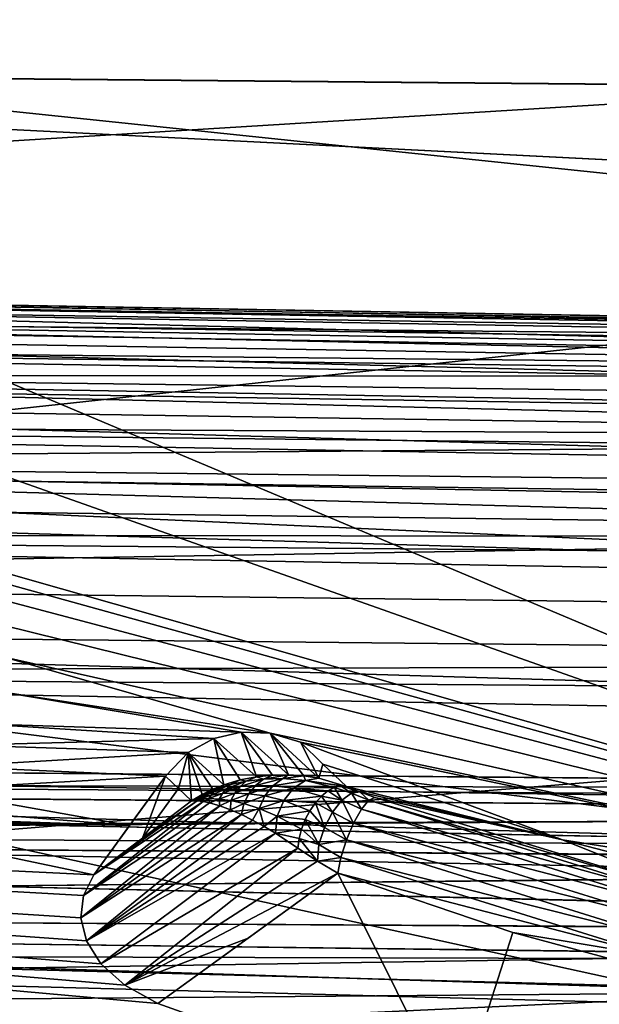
# Model space of a CAD drawing. Header units: metres. Extents: x -31 to 116, y -84 to 84.
# Tile 310 of 656: x 17.44 to 19.78, y -38.79 to -34.83. Entities that reach past the tile are written whole.
import ezdxf

# ---------------------------------------------------------------- set-up
doc = ezdxf.new("R2010")
doc.units = ezdxf.units.M
doc.layers.add('solid_80010000GA_11_1', color=7, linetype='CONTINUOUS')

msp = doc.modelspace()

# ---------------------------------------------------------------- linework, layer by layer
at = {"layer": 'solid_80010000GA_11_1'}
for points in [[(13.715756, -31.058458, -52.10981), (23.04767, -31.069263, -52.267593), (23.04767, -34.969704, -49.742542)], [(13.748599, -31.671097, -51.740242), (13.715756, -31.058458, -52.10981), (23.04767, -34.969704, -49.742542)], [(12.5, -31.355293, 49.541309), (103, -31.86529, 52.015404), (103, -35.848087, 49.354969)], [(12.5, -35.020927, 47.021606), (12.5, -31.355293, 49.541309), (103, -35.848087, 49.354969)], [(12.5, -31.355318, -49.54129), (103, -35.856754, -49.348675), (103, -31.870413, -52.012264)], [(12.5, -31.355318, -49.54129), (12.5, -35.020939, -47.021599), (103, -35.856754, -49.348675)], [(13.83799, -32.278545, -51.36483), (13.748599, -31.671097, -51.740242), (23.04767, -34.969704, -49.742542)], [(23.04767, -35.786476, 49.158199), (23.04767, -31.943884, 51.737694), (5.595928, -33.960369, 50.161377)], [(13.980919, -32.870361, -50.990322), (13.83799, -32.278545, -51.36483), (23.04767, -34.969704, -49.742542)], [(14.173685, -33.43605, -50.62418), (13.980919, -32.870361, -50.990322), (23.04767, -34.969704, -49.742542)], [(14.411539, -33.973789, -50.268642), (14.173685, -33.43605, -50.62418), (23.04767, -34.969704, -49.742542)], [(23.04767, -35.786476, 49.158199), (5.595928, -33.960369, 50.161377), (5.595928, -37.67588, 47.434151)], [(14.707424, -34.505821, -49.909691), (14.411539, -33.973789, -50.268642), (23.04767, -34.969704, -49.742542)], [(15.388331, -35.440407, -49.26173), (14.707424, -34.505821, -49.909691), (23.04767, -34.969704, -49.742542)], [(15.388331, -35.440407, -49.26173), (23.04767, -34.969704, -49.742542), (23.04767, -38.665939, -46.927025)], [(12.5, -35.020927, 47.021606), (103, -35.848087, 49.354969), (103, -39.609806, 46.390305)], [(12.5, -38.485485, 44.230812), (12.5, -35.020927, 47.021606), (103, -39.609806, 46.390305)], [(12.5, -35.020939, -47.021599), (103, -39.620941, -46.380795), (103, -35.856754, -49.348675)], [(12.5, -35.020939, -47.021599), (12.5, -38.485485, -44.230812), (103, -39.620941, -46.380795)], [(16.182812, -36.240772, -48.689629), (15.388331, -35.440407, -49.26173), (23.04767, -38.665939, -46.927025)], [(23.04767, -39.421745, 46.293915), (23.04767, -35.786476, 49.158199), (5.595928, -37.67588, 47.434151)], [(39, -36.38834, -40.464775), (12.5, -35.988464, -40.844875), (12.5, -35.89127, -40.087704)], [(39, -36.358196, -39.732632), (12.5, -35.89127, -40.087704), (12.5, -35.937378, -39.326405)], [(39, -36.354595, -40.099594), (39, -36.38834, -40.464775), (12.5, -35.89127, -40.087704)], [(39, -36.358196, -39.732632), (39, -36.354595, -40.099594), (12.5, -35.89127, -40.087704)], [(27.5, -36.160519, 40.223179), (12.5, -35.912155, 39.51836), (12.5, -35.899426, 40.242428)], [(27.5, -36.160519, 40.223179), (12.5, -35.899426, 40.242428), (12.5, -36.015266, 40.956608)], [(27.5, -36.304543, 38.881477), (12.5, -36.053307, 38.807762), (12.5, -35.912155, 39.51836)], [(27.5, -36.172508, 39.545883), (27.5, -36.304543, 38.881477), (12.5, -35.912155, 39.51836)], [(27.5, -36.160519, 40.223179), (27.5, -36.172508, 39.545883), (12.5, -35.912155, 39.51836)], [(39, -36.399155, -39.368019), (12.5, -35.937378, -39.326405), (12.5, -36.125458, -38.585728)], [(39, -36.399155, -39.368019), (39, -36.358196, -39.732632), (12.5, -35.937378, -39.326405)], [(39, -36.566051, -41.175671), (12.5, -36.224289, -41.567692), (12.5, -35.988464, -40.844875)], [(39, -36.459034, -40.824638), (39, -36.566051, -41.175671), (12.5, -35.988464, -40.844875)], [(39, -36.38834, -40.464775), (39, -36.459034, -40.824638), (12.5, -35.988464, -40.844875)], [(27.5, -36.268955, 40.891842), (12.5, -36.015266, 40.956608), (12.5, -36.255997, 41.638901)], [(27.5, -36.268955, 40.891842), (27.5, -36.160519, 40.223179), (12.5, -36.015266, 40.956608)], [(39, -36.740807, 38.323315), (12.5, -36.336304, 38.098358), (12.5, -36.053307, 38.807762)], [(27.5, -36.304543, 38.881477), (39, -36.740807, 38.323315), (12.5, -36.053307, 38.807762)], [(39, -36.590687, -38.661346), (12.5, -36.125458, -38.585728), (12.5, -36.44949, -37.892422)], [(39, -36.476921, -39.009792), (39, -36.399155, -39.368019), (12.5, -36.125458, -38.585728)], [(39, -36.590687, -38.661346), (39, -36.476921, -39.009792), (12.5, -36.125458, -38.585728)], [(39, -36.883869, -41.835484), (12.5, -36.591679, -42.235298), (12.5, -36.224289, -41.567692)], [(39, -36.708225, -41.513844), (39, -36.883869, -41.835484), (12.5, -36.224289, -41.567692)], [(39, -36.566051, -41.175671), (39, -36.708225, -41.513844), (12.5, -36.224289, -41.567692)], [(17.196306, -37.000572, -48.133003), (16.182812, -36.240772, -48.689629), (23.04767, -38.665939, -46.927025)], [(27.5, -36.494366, 41.530636), (12.5, -36.255997, 41.638901), (12.5, -36.614304, 42.268234)], [(27.5, -36.494366, 41.530636), (27.5, -36.268955, 40.891842), (12.5, -36.255997, 41.638901)], [(39, -37.092178, 37.76429), (12.5, -36.747009, 37.45446), (12.5, -36.336304, 38.098358)], [(39, -36.740807, 38.323315), (39, -37.092178, 37.76429), (12.5, -36.336304, 38.098358)], [(39, -36.921608, -38.007458), (12.5, -36.44949, -37.892422), (12.5, -36.899021, -37.270844)], [(39, -36.739429, -38.325993), (39, -36.590687, -38.661346), (12.5, -36.44949, -37.892422)], [(39, -36.921608, -38.007458), (39, -36.739429, -38.325993), (12.5, -36.44949, -37.892422)], [(27.5, -36.829597, 42.11927), (27.5, -36.494366, 41.530636), (12.5, -36.614304, 42.268234)], [(27.5, -37.264008, -42.639057), (12.5, -37.078869, -42.824196), (12.5, -36.591679, -42.235298)], [(39, -37.328831, -42.417587), (27.5, -37.264008, -42.639057), (12.5, -36.591679, -42.235298)], [(39, -37.091347, -42.137669), (39, -37.328831, -42.417587), (12.5, -36.591679, -42.235298)], [(39, -36.883869, -41.835484), (39, -37.091347, -42.137669), (12.5, -36.591679, -42.235298)], [(27.5, -36.829597, 42.11927), (12.5, -36.614304, 42.268234), (12.5, -37.078857, 42.824184)], [(39, -37.538982, 37.279552), (12.5, -37.270844, 36.899021), (12.5, -36.747009, 37.45446)], [(39, -37.092178, 37.76429), (39, -37.538982, 37.279552), (12.5, -36.747009, 37.45446)], [(27.5, -37.263996, 42.639046), (27.5, -36.829597, 42.11927), (12.5, -37.078857, 42.824184)], [(39, -37.377937, -37.434277), (12.5, -36.899021, -37.270844), (12.5, -37.45446, -36.747009)], [(39, -37.135208, -37.709202), (39, -36.921608, -38.007458), (12.5, -36.899021, -37.270844)], [(39, -37.377937, -37.434277), (39, -37.135208, -37.709202), (12.5, -36.899021, -37.270844)], [(17.274393, -37.065746, -48.084301), (17.196306, -37.000572, -48.133003), (23.04767, -38.665939, -46.927025)], [(17.336506, -37.153465, -48.017685), (17.274393, -37.065746, -48.084301), (23.04767, -38.665939, -46.927025)], [(12.5, -37.078857, 42.824184), (12.5, -38.485485, 44.230812), (20.001122, -38.723598, 44.28376)], [(12.5, -37.078857, 42.824184), (20.001122, -38.723598, 44.28376), (27.5, -38.961391, 44.336441)], [(27.5, -37.263996, 42.639046), (12.5, -37.078857, 42.824184), (27.5, -38.961391, 44.336441)], [(27.5, -37.264008, -42.639057), (12.5, -38.485485, -44.230812), (12.5, -37.078869, -42.824196)], [(17.375599, -37.263943, -47.932709), (17.336506, -37.153465, -48.017685), (23.04767, -38.665939, -46.927025)], [(27.5, -37.264008, -42.639057), (20.001122, -38.723598, -44.28376), (12.5, -38.485485, -44.230812)], [(39, -38.06686, 36.8843), (12.5, -37.892422, 36.44949), (12.5, -37.270844, 36.899021)], [(39, -37.538982, 37.279552), (39, -38.06686, 36.8843), (12.5, -37.270844, 36.899021)], [(17.38287, -37.393021, -47.83223), (17.375599, -37.263943, -47.932709), (23.04767, -38.665939, -46.927025)], [(39, -37.647453, -37.185452), (39, -37.377937, -37.434277), (12.5, -37.45446, -36.747009)], [(17.351797, -37.530239, -47.724049), (17.38287, -37.393021, -47.83223), (18.452015, -37.698494, -47.612148)], [(17.38287, -37.393021, -47.83223), (23.04767, -38.665939, -46.927025), (18.452015, -37.698494, -47.612148)], [(39, -37.941895, -36.964695), (12.5, -37.45446, -36.747009), (12.5, -38.098358, -36.336304)], [(39, -37.941895, -36.964695), (39, -37.647453, -37.185452), (12.5, -37.45446, -36.747009)], [(17.282774, -37.66066, -47.619923), (17.351797, -37.530239, -47.724049), (18.335388, -37.694691, -47.612911)], [(17.351797, -37.530239, -47.724049), (18.452015, -37.698494, -47.612148), (18.335388, -37.694691, -47.612911)], [(17.222109, -37.747005, -47.550385), (17.282774, -37.66066, -47.619923), (18.225527, -37.720196, -47.590595)], [(17.282774, -37.66066, -47.619923), (18.335388, -37.694691, -47.612911), (18.225527, -37.720196, -47.590595)], [(5.595928, -37.675877, -47.434151), (20.454863, -39.523384, -46.149815), (21.746084, -39.712269, -46.015491)], [(5.595928, -41.173279, -44.432323), (5.595928, -37.675877, -47.434151), (21.746084, -39.712269, -46.015491)], [(5.595928, -37.675877, -47.434151), (19.199436, -39.213951, -46.386986), (20.454863, -39.523384, -46.149815)], [(5.595928, -37.675877, -47.434151), (18.000135, -38.785706, -46.721909), (19.199436, -39.213951, -46.386986)], [(5.595928, -37.675877, -47.434151), (17.866894, -38.713039, -46.77956), (18.000135, -38.785706, -46.721909)], [(5.595928, -37.675877, -47.434151), (17.770351, -38.62611, -46.849506), (17.866894, -38.713039, -46.77956)], [(5.595928, -37.675877, -47.434151), (17.71209, -38.533512, -46.924583), (17.770351, -38.62611, -46.849506)], [(5.595928, -37.675877, -47.434151), (17.689724, -38.441029, -46.99995), (17.71209, -38.533512, -46.924583)], [(5.595928, -37.675877, -47.434151), (17.700302, -38.352108, -47.072739), (17.689724, -38.441029, -46.99995)], [(5.595928, -37.675877, -47.434151), (17.742195, -38.269169, -47.141064), (17.700302, -38.352108, -47.072739)], [(16.655378, -38.040218, -47.305668), (17.742195, -38.269169, -47.141064), (5.595928, -37.675877, -47.434151)], [(23.04767, -39.421745, 46.293915), (5.595928, -37.67588, 47.434151), (5.595928, -41.173279, 44.432323)], [(18.39666, -37.874142, -46.298073), (18.225527, -37.720196, -47.590595), (18.335388, -37.694691, -47.612911)], [(18.525429, -37.866474, -46.177425), (18.335388, -37.694691, -47.612911), (18.452015, -37.698494, -47.612148)], [(18.461674, -37.867416, -46.233631), (18.39666, -37.874142, -46.298073), (18.335388, -37.694691, -47.612911)], [(18.525429, -37.866474, -46.177425), (18.461674, -37.867416, -46.233631), (18.335388, -37.694691, -47.612911)], [(23.04767, -38.665939, -46.927025), (18.574196, -37.734535, -47.58596), (18.452015, -37.698494, -47.612148)], [(18.647417, -37.880234, -46.088989), (18.452015, -37.698494, -47.612148), (18.574196, -37.734535, -47.58596)], [(18.587509, -37.870911, -46.129276), (18.525429, -37.866474, -46.177425), (18.452015, -37.698494, -47.612148)], [(18.647417, -37.880234, -46.088989), (18.587509, -37.870911, -46.129276), (18.452015, -37.698494, -47.612148)], [(17.161512, -37.833176, -47.480724), (17.222109, -37.747005, -47.550385), (18.122318, -37.776886, -47.543629)], [(17.222109, -37.747005, -47.550385), (18.225527, -37.720196, -47.590595), (18.122318, -37.776886, -47.543629)], [(18.264915, -37.906914, -46.452515), (18.122318, -37.776886, -47.543629), (18.225527, -37.720196, -47.590595)], [(18.330868, -37.887062, -46.370892), (18.264915, -37.906914, -46.452515), (18.225527, -37.720196, -47.590595)], [(18.39666, -37.874142, -46.298073), (18.330868, -37.887062, -46.370892), (18.225527, -37.720196, -47.590595)], [(23.04767, -38.665939, -46.927025), (19.627762, -38.127922, -47.292301), (18.574196, -37.734535, -47.58596)], [(18.663002, -37.823719, -46.823109), (18.574196, -37.734535, -47.58596), (19.627762, -38.127922, -47.292301)], [(18.647417, -37.880234, -46.088989), (18.574196, -37.734535, -47.58596), (18.663002, -37.823719, -46.823109)], [(25.5, -37.928951, 40.181103), (8.5, -37.781536, 40.197746), (8.5, -37.781151, 39.708233)], [(25.5, -37.92894, 39.721645), (8.5, -37.781151, 39.708233), (8.5, -37.889153, 39.232918)], [(25.5, -37.928951, 40.181103), (8.5, -37.781151, 39.708233), (25.5, -37.92894, 39.721645)], [(25.5, -37.9286, -39.724625), (8.5, -37.781582, -39.70446), (8.5, -37.781536, -40.197651)], [(25.5, -38.029484, -40.621952), (8.5, -37.781536, -40.197651), (8.5, -37.890186, -40.673069)], [(25.5, -37.928909, -40.180809), (8.5, -37.781536, -40.197651), (25.5, -38.029484, -40.621952)], [(25.5, -37.9286, -39.724625), (8.5, -37.781536, -40.197651), (25.5, -37.928909, -40.180809)], [(25.5, -37.928951, 40.181103), (8.5, -37.889412, 40.670841), (8.5, -37.781536, 40.197746)], [(25.5, -38.02935, -39.281437), (8.5, -37.891644, -39.2258), (8.5, -37.781582, -39.70446)], [(25.5, -38.02935, -39.281437), (8.5, -37.781582, -39.70446), (25.5, -37.9286, -39.724625)], [(17.161512, -37.833176, -47.480724), (18.122318, -37.776886, -47.543629), (18.029932, -37.871273, -47.466751)], [(18.082191, -37.921604, -47.055374), (18.029932, -37.871273, -47.466751), (18.122318, -37.776886, -47.543629)], [(18.082191, -37.921604, -47.055374), (18.122318, -37.776886, -47.543629), (18.135452, -37.970848, -46.643993)], [(18.177835, -37.945633, -46.575893), (18.135452, -37.970848, -46.643993), (18.122318, -37.776886, -47.543629)], [(18.221157, -37.924412, -46.512066), (18.177835, -37.945633, -46.575893), (18.122318, -37.776886, -47.543629)], [(18.264915, -37.906914, -46.452515), (18.221157, -37.924412, -46.512066), (18.122318, -37.776886, -47.543629)], [(18.647417, -37.880234, -46.088989), (18.663002, -37.823719, -46.823109), (18.75864, -37.912819, -46.032692)], [(18.75864, -37.912819, -46.032692), (18.663002, -37.823719, -46.823109), (19.627762, -38.127922, -47.292301)], [(17.071501, -37.925968, -47.404984), (17.161512, -37.833176, -47.480724), (18.029932, -37.871273, -47.466751)], [(18.424202, -37.88335, -46.211048), (18.39666, -37.874142, -46.298073), (18.461674, -37.867416, -46.233631)], [(18.424202, -37.88335, -46.211048), (18.461674, -37.867416, -46.233631), (18.525429, -37.866474, -46.177425)], [(18.502144, -37.881287, -46.12788), (18.424202, -37.88335, -46.211048), (18.525429, -37.866474, -46.177425)], [(18.502144, -37.881287, -46.12788), (18.525429, -37.866474, -46.177425), (18.587509, -37.870911, -46.129276)], [(25.5, -38.031464, 39.275394), (8.5, -37.889153, 39.232918), (8.5, -38.099987, 38.793297)], [(25.5, -37.92894, 39.721645), (8.5, -37.889153, 39.232918), (25.5, -38.031464, 39.275394)], [(25.5, -38.030258, 40.624191), (8.5, -38.101181, 41.11166), (8.5, -37.889412, 40.670841)], [(25.5, -38.030258, 40.624191), (8.5, -37.889412, 40.670841), (25.5, -37.928951, 40.181103)], [(25.5, -38.226971, -41.033005), (8.5, -37.890186, -40.673069), (8.5, -38.102623, -41.113941)], [(25.5, -38.029484, -40.621952), (8.5, -37.890186, -40.673069), (25.5, -38.226971, -41.033005)], [(25.5, -38.22596, -38.871658), (8.5, -38.105427, -38.784653), (8.5, -37.891644, -39.2258)], [(25.5, -38.22596, -38.871658), (8.5, -37.891644, -39.2258), (25.5, -38.02935, -39.281437)], [(39, -38.657784, 36.592045), (12.5, -38.585728, 36.125458), (12.5, -37.892422, 36.44949)], [(39, -38.06686, 36.8843), (39, -38.657784, 36.592045), (12.5, -37.892422, 36.44949)], [(17.071501, -37.925968, -47.404984), (18.029932, -37.871273, -47.466751), (17.885693, -38.070538, -47.304241)], [(18.029932, -37.871273, -47.466751), (17.742195, -38.269169, -47.141064), (17.885693, -38.070538, -47.304241)], [(17.938372, -38.120705, -46.891754), (17.742195, -38.269169, -47.141064), (18.029932, -37.871273, -47.466751)], [(18.082191, -37.921604, -47.055374), (17.938372, -38.120705, -46.891754), (18.029932, -37.871273, -47.466751)], [(18.235659, -37.923649, -46.467724), (18.221157, -37.924412, -46.512066), (18.264915, -37.906914, -46.452515)], [(18.224337, -37.935322, -46.460732), (18.235659, -37.923649, -46.467724), (18.292612, -37.905643, -46.381058)], [(18.274832, -37.922401, -46.370022), (18.224337, -37.935322, -46.460732), (18.292612, -37.905643, -46.381058)], [(18.292612, -37.905643, -46.381058), (18.235659, -37.923649, -46.467724), (18.264915, -37.906914, -46.452515)], [(18.292612, -37.905643, -46.381058), (18.264915, -37.906914, -46.452515), (18.330868, -37.887062, -46.370892)], [(18.274832, -37.922401, -46.370022), (18.292612, -37.905643, -46.381058), (18.355129, -37.89204, -46.295517)], [(18.330448, -37.913403, -46.279842), (18.274832, -37.922401, -46.370022), (18.355129, -37.89204, -46.295517)], [(18.355129, -37.89204, -46.295517), (18.292612, -37.905643, -46.381058), (18.330868, -37.887062, -46.370892)], [(18.309616, -37.939705, -46.266232), (18.330448, -37.913403, -46.279842), (18.392082, -37.908703, -46.189804)], [(18.36558, -37.942192, -46.172424), (18.309616, -37.939705, -46.266232), (18.392082, -37.908703, -46.189804)], [(18.330448, -37.913403, -46.279842), (18.355129, -37.89204, -46.295517), (18.424202, -37.88335, -46.211048)], [(18.392082, -37.908703, -46.189804), (18.330448, -37.913403, -46.279842), (18.424202, -37.88335, -46.211048)], [(18.355129, -37.89204, -46.295517), (18.330868, -37.887062, -46.370892), (18.39666, -37.874142, -46.298073)], [(18.424202, -37.88335, -46.211048), (18.355129, -37.89204, -46.295517), (18.39666, -37.874142, -46.298073)], [(18.36558, -37.942192, -46.172424), (18.392082, -37.908703, -46.189804), (18.462267, -37.910007, -46.099621)], [(18.392082, -37.908703, -46.189804), (18.424202, -37.88335, -46.211048), (18.502144, -37.881287, -46.12788)], [(18.462267, -37.910007, -46.099621), (18.392082, -37.908703, -46.189804), (18.502144, -37.881287, -46.12788)], [(18.462267, -37.910007, -46.099621), (18.502144, -37.881287, -46.12788), (18.593262, -37.888885, -46.04612)], [(18.545776, -37.920292, -46.008293), (18.462267, -37.910007, -46.099621), (18.593262, -37.888885, -46.04612)], [(18.593262, -37.888885, -46.04612), (18.502144, -37.881287, -46.12788), (18.587509, -37.870911, -46.129276)], [(18.545776, -37.920292, -46.008293), (18.593262, -37.888885, -46.04612), (18.710161, -37.916962, -45.967606)], [(18.593262, -37.888885, -46.04612), (18.587509, -37.870911, -46.129276), (18.647417, -37.880234, -46.088989)], [(18.593262, -37.888885, -46.04612), (18.647417, -37.880234, -46.088989), (18.75864, -37.912819, -46.032692)], [(18.735357, -37.910919, -45.999195), (18.593262, -37.888885, -46.04612), (18.75864, -37.912819, -46.032692)], [(18.735357, -37.910919, -45.999195), (18.710161, -37.916962, -45.967606), (18.593262, -37.888885, -46.04612)], [(39, -38.257408, -36.775112), (39, -37.941895, -36.964695), (12.5, -38.098358, -36.336304)], [(16.949665, -37.995152, -47.347282), (17.071501, -37.925968, -47.404984), (17.885693, -38.070538, -47.304241)], [(18.082191, -37.921604, -47.055374), (18.135452, -37.970848, -46.643993), (17.938372, -38.120705, -46.891754)], [(18.183447, -37.94553, -46.555397), (18.135452, -37.970848, -46.643993), (18.177835, -37.945633, -46.575893)], [(18.178082, -37.951637, -46.55204), (18.135452, -37.970848, -46.643993), (18.183447, -37.94553, -46.555397)], [(18.168236, -37.964687, -46.54557), (18.173008, -37.958027, -46.548763), (18.214134, -37.948181, -46.454117)], [(18.205137, -37.962116, -46.447937), (18.168236, -37.964687, -46.54557), (18.214134, -37.948181, -46.454117)], [(18.173008, -37.958027, -46.548763), (18.178082, -37.951637, -46.55204), (18.224337, -37.935322, -46.460732)], [(18.214134, -37.948181, -46.454117), (18.173008, -37.958027, -46.548763), (18.224337, -37.935322, -46.460732)], [(18.183447, -37.94553, -46.555397), (18.177835, -37.945633, -46.575893), (18.221157, -37.924412, -46.512066)], [(18.178082, -37.951637, -46.55204), (18.183447, -37.94553, -46.555397), (18.235659, -37.923649, -46.467724)], [(18.224337, -37.935322, -46.460732), (18.178082, -37.951637, -46.55204), (18.235659, -37.923649, -46.467724)], [(18.235659, -37.923649, -46.467724), (18.183447, -37.94553, -46.555397), (18.221157, -37.924412, -46.512066)], [(18.205137, -37.962116, -46.447937), (18.214134, -37.948181, -46.454117), (18.259399, -37.941868, -46.359978)], [(18.246597, -37.963688, -46.351109), (18.205137, -37.962116, -46.447937), (18.259399, -37.941868, -46.359978)], [(18.214134, -37.948181, -46.454117), (18.224337, -37.935322, -46.460732), (18.274832, -37.922401, -46.370022)], [(18.259399, -37.941868, -46.359978), (18.214134, -37.948181, -46.454117), (18.274832, -37.922401, -46.370022)], [(18.246597, -37.963688, -46.351109), (18.259399, -37.941868, -46.359978), (18.309616, -37.939705, -46.266232)], [(18.293322, -37.970081, -46.255138), (18.246597, -37.963688, -46.351109), (18.309616, -37.939705, -46.266232)], [(18.259399, -37.941868, -46.359978), (18.274832, -37.922401, -46.370022), (18.330448, -37.913403, -46.279842)], [(18.309616, -37.939705, -46.266232), (18.259399, -37.941868, -46.359978), (18.330448, -37.913403, -46.279842)], [(18.293322, -37.970081, -46.255138), (18.309616, -37.939705, -46.266232), (18.36558, -37.942192, -46.172424)], [(18.346107, -37.982044, -46.159832), (18.293322, -37.970081, -46.255138), (18.36558, -37.942192, -46.172424)], [(18.346107, -37.982044, -46.159832), (18.36558, -37.942192, -46.172424), (18.429705, -37.951195, -46.078186)], [(18.429705, -37.951195, -46.078186), (18.36558, -37.942192, -46.172424), (18.462267, -37.910007, -46.099621)], [(18.429705, -37.951195, -46.078186), (18.462267, -37.910007, -46.099621), (18.545776, -37.920292, -46.008293)], [(18.506554, -37.969944, -45.982384), (18.429705, -37.951195, -46.078186), (18.545776, -37.920292, -46.008293)], [(18.506554, -37.969944, -45.982384), (18.545776, -37.920292, -46.008293), (18.658321, -37.951515, -45.915344)], [(18.684116, -37.930698, -45.939262), (18.545776, -37.920292, -46.008293), (18.710161, -37.916962, -45.967606)], [(18.684116, -37.930698, -45.939262), (18.658321, -37.951515, -45.915344), (18.545776, -37.920292, -46.008293)], [(18.740181, -37.968609, -45.883606), (18.658321, -37.951515, -45.915344), (18.684116, -37.930698, -45.939262)], [(18.740181, -37.968609, -45.883606), (18.684116, -37.930698, -45.939262), (18.710161, -37.916962, -45.967606)], [(18.778381, -37.939903, -45.936756), (18.710161, -37.916962, -45.967606), (18.735357, -37.910919, -45.999195)], [(18.778381, -37.939903, -45.936756), (18.740181, -37.968609, -45.883606), (18.710161, -37.916962, -45.967606)], [(18.735357, -37.910919, -45.999195), (18.75864, -37.912819, -46.032692), (18.812456, -37.934566, -45.999352)], [(18.778381, -37.939903, -45.936756), (18.735357, -37.910919, -45.999195), (18.812456, -37.934566, -45.999352)], [(18.778381, -37.939903, -45.936756), (18.819248, -38.004498, -45.846626), (18.740181, -37.968609, -45.883606)], [(18.812456, -37.934566, -45.999352), (18.75864, -37.912819, -46.032692), (19.627762, -38.127922, -47.292301)], [(18.778381, -37.939903, -45.936756), (18.812456, -37.934566, -45.999352), (18.848974, -37.968525, -45.905571)], [(18.778381, -37.939903, -45.936756), (18.848974, -37.968525, -45.905571), (18.819248, -38.004498, -45.846626)], [(18.872549, -37.957546, -45.975681), (18.812456, -37.934566, -45.999352), (19.627762, -38.127922, -47.292301)], [(18.848974, -37.968525, -45.905571), (18.812456, -37.934566, -45.999352), (18.872549, -37.957546, -45.975681)], [(18.181967, -37.974007, -46.486549), (17.700302, -38.352108, -47.072739), (17.742195, -38.269169, -47.141064)], [(18.181967, -37.974007, -46.486549), (18.207701, -37.979382, -46.415211), (17.700302, -38.352108, -47.072739)], [(18.207701, -37.979382, -46.415211), (18.248564, -37.991219, -46.31715), (17.700302, -38.352108, -47.072739)], [(18.157778, -37.970943, -46.562885), (17.742195, -38.269169, -47.141064), (17.938372, -38.120705, -46.891754)], [(18.157778, -37.970943, -46.562885), (18.181967, -37.974007, -46.486549), (17.742195, -38.269169, -47.141064)], [(18.157778, -37.970943, -46.562885), (17.938372, -38.120705, -46.891754), (18.135452, -37.970848, -46.643993)], [(18.173008, -37.958027, -46.548763), (18.135452, -37.970848, -46.643993), (18.178082, -37.951637, -46.55204)], [(18.168236, -37.964687, -46.54557), (18.135452, -37.970848, -46.643993), (18.173008, -37.958027, -46.548763)], [(18.168236, -37.964687, -46.54557), (18.157778, -37.970943, -46.562885), (18.135452, -37.970848, -46.643993)], [(18.168236, -37.964687, -46.54557), (18.181967, -37.974007, -46.486549), (18.157778, -37.970943, -46.562885)], [(18.205137, -37.962116, -46.447937), (18.181967, -37.974007, -46.486549), (18.168236, -37.964687, -46.54557)], [(18.205137, -37.962116, -46.447937), (18.207701, -37.979382, -46.415211), (18.181967, -37.974007, -46.486549)], [(18.246597, -37.963688, -46.351109), (18.207701, -37.979382, -46.415211), (18.205137, -37.962116, -46.447937)], [(18.246597, -37.963688, -46.351109), (18.248564, -37.991219, -46.31715), (18.207701, -37.979382, -46.415211)], [(18.293322, -37.970081, -46.255138), (18.248564, -37.991219, -46.31715), (18.246597, -37.963688, -46.351109)], [(18.293322, -37.970081, -46.255138), (18.291479, -38.007099, -46.229279), (18.248564, -37.991219, -46.31715)], [(18.346107, -37.982044, -46.159832), (18.291479, -38.007099, -46.229279), (18.293322, -37.970081, -46.255138)], [(18.346107, -37.982044, -46.159832), (18.335848, -38.026463, -46.151142), (18.291479, -38.007099, -46.229279)], [(18.407066, -38.001545, -46.0653), (18.335848, -38.026463, -46.151142), (18.346107, -37.982044, -46.159832)], [(18.407066, -38.001545, -46.0653), (18.346107, -37.982044, -46.159832), (18.429705, -37.951195, -46.078186)], [(18.407066, -38.001545, -46.0653), (18.429705, -37.951195, -46.078186), (18.506554, -37.969944, -45.982384)], [(18.480177, -38.032043, -45.97142), (18.407066, -38.001545, -46.0653), (18.506554, -37.969944, -45.982384)], [(18.480177, -38.032043, -45.97142), (18.506554, -37.969944, -45.982384), (18.611677, -38.010605, -45.884434)], [(18.633835, -37.978531, -45.896812), (18.506554, -37.969944, -45.982384), (18.658321, -37.951515, -45.915344)], [(18.633835, -37.978531, -45.896812), (18.611677, -38.010605, -45.884434), (18.506554, -37.969944, -45.982384)], [(18.670227, -38.078712, -45.831032), (18.611677, -38.010605, -45.884434), (18.633835, -37.978531, -45.896812)], [(18.702526, -38.016933, -45.846794), (18.633835, -37.978531, -45.896812), (18.658321, -37.951515, -45.915344)], [(18.702526, -38.016933, -45.846794), (18.670227, -38.078712, -45.831032), (18.633835, -37.978531, -45.896812)], [(18.740181, -37.968609, -45.883606), (18.702526, -38.016933, -45.846794), (18.658321, -37.951515, -45.915344)], [(18.740181, -37.968609, -45.883606), (18.787598, -38.060425, -45.807594), (18.702526, -38.016933, -45.846794)], [(18.740181, -37.968609, -45.883606), (18.819248, -38.004498, -45.846626), (18.787598, -38.060425, -45.807594)], [(18.819248, -38.004498, -45.846626), (18.848974, -37.968525, -45.905571), (20.097994, -38.35664, -45.620728)], [(18.848974, -37.968525, -45.905571), (18.872549, -37.957546, -45.975681), (20.247833, -38.37534, -45.669327)], [(20.097994, -38.35664, -45.620728), (18.848974, -37.968525, -45.905571), (20.247833, -38.37534, -45.669327)], [(20.247833, -38.37534, -45.669327), (18.872549, -37.957546, -45.975681), (19.627762, -38.127922, -47.292301)], [(16.806421, -38.034481, -47.313046), (16.949665, -37.995152, -47.347282), (17.885693, -38.070538, -47.304241)], [(18.248564, -37.991219, -46.31715), (17.689724, -38.441029, -46.99995), (17.700302, -38.352108, -47.072739)], [(18.248564, -37.991219, -46.31715), (18.291479, -38.007099, -46.229279), (17.689724, -38.441029, -46.99995)], [(18.291479, -38.007099, -46.229279), (18.335848, -38.026463, -46.151142), (17.689724, -38.441029, -46.99995)], [(18.335848, -38.026463, -46.151142), (17.71209, -38.533512, -46.924583), (17.689724, -38.441029, -46.99995)], [(18.335848, -38.026463, -46.151142), (18.381145, -38.04882, -46.082588), (17.71209, -38.533512, -46.924583)], [(18.407066, -38.001545, -46.0653), (18.381145, -38.04882, -46.082588), (18.335848, -38.026463, -46.151142)], [(18.407066, -38.001545, -46.0653), (18.426981, -38.073807, -46.023491), (18.381145, -38.04882, -46.082588)], [(18.480177, -38.032043, -45.97142), (18.426981, -38.073807, -46.023491), (18.407066, -38.001545, -46.0653)], [(18.592779, -38.046402, -45.878738), (18.480177, -38.032043, -45.97142), (18.611677, -38.010605, -45.884434)], [(18.670227, -38.078712, -45.831032), (18.592779, -38.046402, -45.878738), (18.611677, -38.010605, -45.884434)], [(18.702526, -38.016933, -45.846794), (18.758497, -38.12841, -45.794014), (18.670227, -38.078712, -45.831032)], [(18.702526, -38.016933, -45.846794), (18.787598, -38.060425, -45.807594), (18.758497, -38.12841, -45.794014)], [(18.787598, -38.060425, -45.807594), (18.819248, -38.004498, -45.846626), (20.077293, -38.396088, -45.560116)], [(20.077293, -38.396088, -45.560116), (18.819248, -38.004498, -45.846626), (20.097994, -38.35664, -45.620728)], [(25.5, -38.22831, 41.035126), (8.5, -38.101181, 41.11166), (25.5, -38.030258, 40.624191)], [(25.5, -38.031464, 39.275394), (8.5, -38.099987, 38.793297), (25.5, -38.230679, 38.864159)], [(16.655378, -38.040218, -47.305668), (16.806421, -38.034481, -47.313046), (17.885693, -38.070538, -47.304241)], [(16.655378, -38.040218, -47.305668), (17.885693, -38.070538, -47.304241), (17.742195, -38.269169, -47.141064)], [(18.381145, -38.04882, -46.082588), (18.426981, -38.073807, -46.023491), (17.71209, -38.533512, -46.924583)], [(18.480177, -38.032043, -45.97142), (18.472918, -38.100983, -45.973759), (18.426981, -38.073807, -46.023491)], [(18.577938, -38.084461, -45.87999), (18.472918, -38.100983, -45.973759), (18.480177, -38.032043, -45.97142)], [(18.592779, -38.046402, -45.878738), (18.577938, -38.084461, -45.87999), (18.480177, -38.032043, -45.97142)], [(18.647404, -38.146053, -45.838322), (18.577938, -38.084461, -45.87999), (18.592779, -38.046402, -45.878738)], [(18.670227, -38.078712, -45.831032), (18.647404, -38.146053, -45.838322), (18.592779, -38.046402, -45.878738)], [(18.758497, -38.12841, -45.794014), (18.787598, -38.060425, -45.807594), (20.055162, -38.45546, -45.519501)], [(20.055162, -38.45546, -45.519501), (18.787598, -38.060425, -45.807594), (20.077293, -38.396088, -45.560116)], [(25.5, -38.230679, 38.864159), (8.5, -38.099987, 38.793297), (8.5, -38.403286, 38.411152)], [(25.5, -38.512108, 41.390942), (8.5, -38.407204, 41.49585), (8.5, -38.101181, 41.11166)], [(25.5, -38.22831, 41.035126), (25.5, -38.512108, 41.390942), (8.5, -38.101181, 41.11166)], [(25.5, -38.226971, -41.033005), (8.5, -38.102623, -41.113941), (8.5, -38.407211, -41.495853)], [(25.5, -38.508694, -38.515549), (8.5, -38.411152, -38.403286), (8.5, -38.105427, -38.784653)], [(25.5, -38.508694, -38.515549), (8.5, -38.105427, -38.784653), (25.5, -38.22596, -38.871658)], [(39, -38.590385, -36.618778), (12.5, -38.098358, -36.336304), (12.5, -38.807762, -36.053307)], [(39, -38.590385, -36.618778), (39, -38.257408, -36.775112), (12.5, -38.098358, -36.336304)], [(18.426981, -38.073807, -46.023491), (18.472918, -38.100983, -45.973759), (17.71209, -38.533512, -46.924583)], [(18.472918, -38.100983, -45.973759), (17.770351, -38.62611, -46.849506), (17.71209, -38.533512, -46.924583)], [(18.472918, -38.100983, -45.973759), (18.562813, -38.160694, -45.90284), (17.770351, -38.62611, -46.849506)], [(18.567816, -38.12307, -45.88813), (18.472918, -38.100983, -45.973759), (18.577938, -38.084461, -45.87999)], [(18.567816, -38.12307, -45.88813), (18.562813, -38.160694, -45.90284), (18.472918, -38.100983, -45.973759)], [(18.647404, -38.146053, -45.838322), (18.567816, -38.12307, -45.88813), (18.577938, -38.084461, -45.87999)], [(18.670227, -38.078712, -45.831032), (18.758497, -38.12841, -45.794014), (18.647404, -38.146053, -45.838322)], [(18.567816, -38.12307, -45.88813), (18.642796, -38.213974, -45.865715), (18.562813, -38.160694, -45.90284)], [(18.647404, -38.146053, -45.838322), (18.642796, -38.213974, -45.865715), (18.567816, -38.12307, -45.88813)], [(18.647404, -38.146053, -45.838322), (18.736059, -38.19883, -45.807785), (18.642796, -38.213974, -45.865715)], [(18.647404, -38.146053, -45.838322), (18.758497, -38.12841, -45.794014), (18.736059, -38.19883, -45.807785)], [(20.034752, -38.526394, -45.504787), (18.736059, -38.19883, -45.807785), (18.758497, -38.12841, -45.794014)], [(20.034752, -38.526394, -45.504787), (18.758497, -38.12841, -45.794014), (20.055162, -38.45546, -45.519501)], [(23.04767, -38.665939, -46.927025), (20.736982, -38.416321, -47.081268), (19.627762, -38.127922, -47.292301)], [(20.247833, -38.37534, -45.669327), (19.627762, -38.127922, -47.292301), (20.736982, -38.416321, -47.081268)], [(18.562813, -38.160694, -45.90284), (17.866894, -38.713039, -46.77956), (17.770351, -38.62611, -46.849506)], [(18.562813, -38.160694, -45.90284), (18.642796, -38.213974, -45.865715), (17.866894, -38.713039, -46.77956)], [(18.642796, -38.213974, -45.865715), (18.723507, -38.261448, -45.846756), (17.866894, -38.713039, -46.77956)], [(18.642796, -38.213974, -45.865715), (18.736059, -38.19883, -45.807785), (18.723507, -38.261448, -45.846756)], [(18.736059, -38.19883, -45.807785), (20.018948, -38.598755, -45.517925), (18.723507, -38.261448, -45.846756)], [(20.034752, -38.526394, -45.504787), (20.018948, -38.598755, -45.517925), (18.736059, -38.19883, -45.807785)], [(25.5, -38.226971, -41.033005), (8.5, -38.407211, -41.495853), (25.5, -38.512115, -41.390949)], [(25.5, -38.230679, 38.864159), (8.5, -38.403286, 38.411152), (25.5, -38.515549, 38.508694)], [(18.363647, -38.523647, -46.277931), (17.866894, -38.713039, -46.77956), (18.723507, -38.261448, -45.846756)], [(18.723507, -38.261448, -45.846756), (19.199436, -39.213951, -46.386986), (18.000135, -38.785706, -46.721909)], [(18.363647, -38.523647, -46.277931), (18.723507, -38.261448, -45.846756), (18.000135, -38.785706, -46.721909)], [(19.428644, -38.500454, -45.672356), (19.199436, -39.213951, -46.386986), (18.723507, -38.261448, -45.846756)], [(20.018948, -38.598755, -45.517925), (19.428644, -38.500454, -45.672356), (18.723507, -38.261448, -45.846756)], [(25.5, -38.515549, 38.508694), (8.5, -38.403286, 38.411152), (8.5, -38.784653, 38.105427)], [(25.5, -38.512108, 41.390942), (8.5, -39.30471, 42.393353), (8.5, -38.407204, 41.49585)], [(25.5, -39.308475, -42.187313), (8.5, -38.407211, -41.495853), (16.999155, -39.306625, -42.290375)], [(25.5, -38.512115, -41.390949), (8.5, -38.407211, -41.495853), (25.5, -39.308475, -42.187313)], [(25.5, -38.864159, -38.230679), (8.5, -38.793297, -38.099987), (8.5, -38.411152, -38.403286)], [(25.5, -38.864159, -38.230679), (8.5, -38.411152, -38.403286), (25.5, -38.508694, -38.515549)], [(12.5, -38.485485, -44.230812), (20.001122, -38.723598, -44.28376), (103, -39.620941, -46.380795)], [(20.001122, -38.723598, 44.28376), (12.5, -38.485485, 44.230812), (103, -39.609806, 46.390305)], [(20.15206, -38.696587, -45.532764), (19.199436, -39.213951, -46.386986), (19.428644, -38.500454, -45.672356)], [(20.018948, -38.598755, -45.517925), (20.15206, -38.696587, -45.532764), (19.428644, -38.500454, -45.672356)], [(25.5, -38.512108, 41.390942), (16.999155, -39.306625, 42.290375), (8.5, -39.30471, 42.393353)], [(25.5, -38.515549, 38.508694), (8.5, -38.784653, 38.105427), (25.5, -38.871658, 38.22596)], [(25.5, -38.512108, 41.390942), (25.5, -39.308475, 42.187313), (16.999155, -39.306625, 42.290375)], [(18.363647, -38.523647, -46.277931), (18.000135, -38.785706, -46.721909), (17.866894, -38.713039, -46.77956)], [(39, -39.293125, 36.412273), (12.5, -39.326405, 35.937378), (12.5, -38.585728, 36.125458)], [(39, -38.657784, 36.592045), (39, -39.293125, 36.412273), (12.5, -38.585728, 36.125458)], [(39, -38.937992, -36.497154), (39, -38.590385, -36.618778), (12.5, -38.807762, -36.053307)], [(20.15206, -38.696587, -45.532764), (20.454863, -39.523384, -46.149815), (19.199436, -39.213951, -46.386986)], [(25.5, -38.871658, 38.22596), (8.5, -38.784653, 38.105427), (8.5, -39.2258, 37.891644)]]:
    msp.add_3dface(points, dxfattribs=at)

doc.saveas('drawing.dxf')
